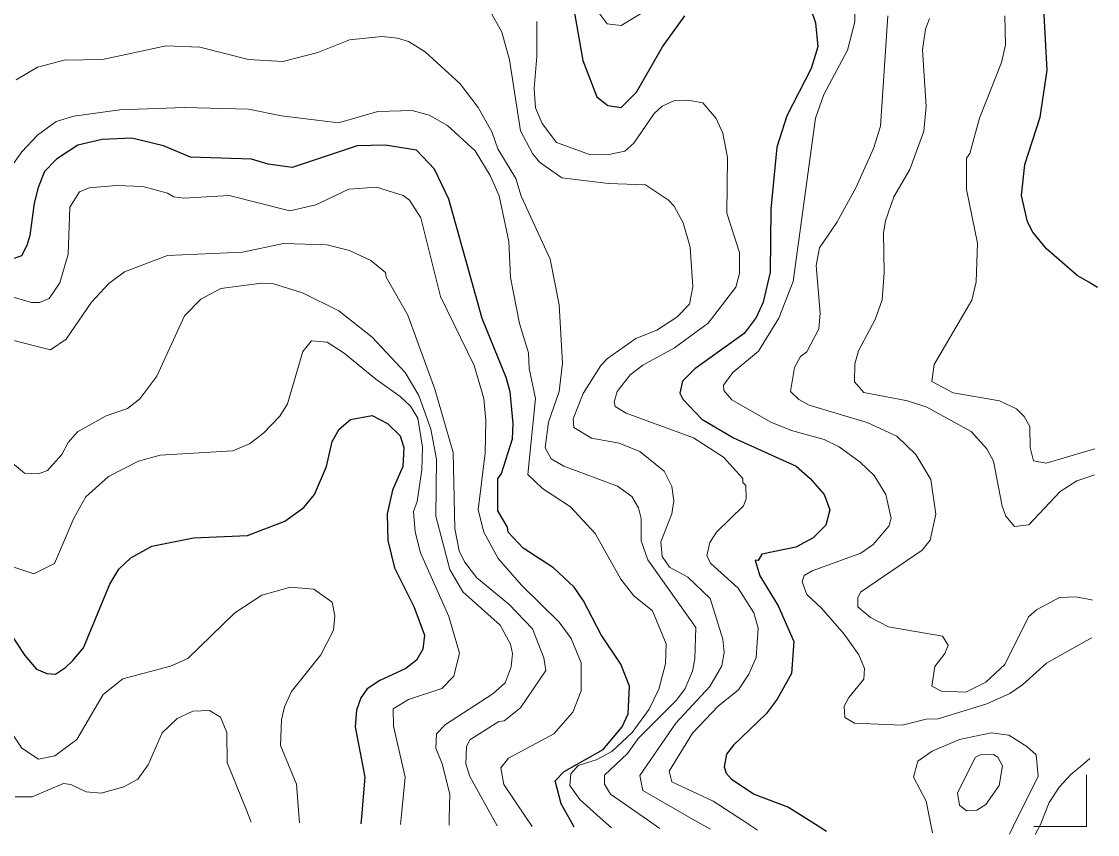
# Model space of a CAD drawing. Extents: x 673.3 to 698.5, y 6984.3 to 7012.3.
# Drawn here: x 696.773 to 698.032, y 6984.251 to 6985.202 of the extents above; entities that cross this region are included whole.
import ezdxf

# ---------------------------------------------------------------- set-up
doc = ezdxf.new("R2010")
doc.units = 0
doc.header["$LTSCALE"] = 0.032
for name, color, linetype, lineweight in [('1', 7, 'Continuous', 25), ('2', 7, 'Continuous', 13), ('63', 7, 'Continuous', 13)]:
    doc.layers.add(name, color=color, linetype=linetype, lineweight=lineweight)

msp = doc.modelspace()

# ---------------------------------------------------------------- linework, layer by layer
at = {"layer": '1'}
for points in [[(697.4168, 6985.2314), (697.4299, 6985.1559), (697.4461, 6985.1133), (697.459, 6985.1033), (697.4746, 6985.101), (697.4926, 6985.1188), (697.5231, 6985.1719), (697.5493, 6985.2081)], [(697.6967, 6985.2158), (697.7019, 6985.1999), (697.7049, 6985.1718), (697.6969, 6985.1464), (697.6686, 6985.0913), (697.6569, 6985.0545), (697.6497, 6984.9819), (697.6489, 6984.9083), (697.6408, 6984.8731), (697.6328, 6984.8552), (697.6185, 6984.8367), (697.5607, 6984.7952), (697.5463, 6984.7808), (697.5432, 6984.7667), (697.5467, 6984.7598), (697.5689, 6984.7364), (697.606, 6984.7147), (697.6793, 6984.6812), (697.6959, 6984.6669), (697.7122, 6984.6483), (697.7189, 6984.6301), (697.714, 6984.6123), (697.6992, 6984.5974), (697.6792, 6984.5868), (697.6394, 6984.5784), (697.6351, 6984.571), (697.6313, 6984.5713), (697.6369, 6984.553), (697.6585, 6984.518), (697.6766, 6984.4761), (697.6741, 6984.439), (697.6572, 6984.4089), (697.6442, 6984.3918), (697.606, 6984.3551), (697.5979, 6984.3443), (697.5952, 6984.3295), (697.5976, 6984.3223), (697.6036, 6984.3154), (697.6302, 6984.2975), (697.6706, 6984.2826), (697.6978, 6984.2653), (697.7149, 6984.2544)], [(698.0318, 6984.8903), (698.0215, 6984.8965), (698.0081, 6984.9046), (697.9722, 6984.9356), (697.9561, 6984.9553), (697.9501, 6984.9671), (697.9429, 6984.9979), (697.947, 6985.0343), (697.9649, 6985.0897), (697.973, 6985.1445), (697.9689, 6985.2164)], [(697.4197, 6984.2591), (697.415, 6984.2675), (697.4044, 6984.2865), (697.3974, 6984.3134), (697.4079, 6984.324), (697.4536, 6984.35), (697.4758, 6984.3763), (697.4828, 6984.3915), (697.4844, 6984.424), (697.4745, 6984.4496), (697.4512, 6984.4841), (697.4308, 6984.5239), (697.4197, 6984.5399), (697.3956, 6984.5625), (697.3603, 6984.5856), (697.3424, 6984.6042), (697.3416, 6984.61), (697.3306, 6984.629), (697.3305, 6984.6664), (697.3347, 6984.6729), (697.3475, 6984.7132), (697.3483, 6984.7314), (697.3448, 6984.7683), (697.3401, 6984.7851), (697.312, 6984.8542), (697.2733, 6984.9936), (697.2565, 6985.0288), (697.2353, 6985.0509), (697.1988, 6985.0568), (697.1659, 6985.056), (697.0899, 6985.0309), (697.062, 6985.0348), (697.0425, 6985.0407), (696.9709, 6985.0427), (696.9396, 6985.0563), (696.9024, 6985.065), (696.8677, 6985.0635), (696.8391, 6985.057), (696.8144, 6985.0407), (696.8001, 6985.0261), (696.7928, 6985.0072), (696.788, 6984.989), (696.7833, 6984.9513), (696.7797, 6984.9394), (696.7735, 6984.9276), (696.7647, 6984.9244)], [(696.7564, 6984.4917), (696.7773, 6984.4599), (696.7911, 6984.4438), (696.8029, 6984.4389), (696.813, 6984.438), (696.8248, 6984.446), (696.8336, 6984.4541), (696.8459, 6984.469), (696.8767, 6984.5435), (696.8871, 6984.5609), (696.9011, 6984.5743), (696.9258, 6984.5879), (696.9747, 6984.5975), (697.0376, 6984.6001), (697.0815, 6984.6172), (697.1036, 6984.6329), (697.1162, 6984.6481), (697.1302, 6984.6809), (697.1368, 6984.7102), (697.145, 6984.7247), (697.1581, 6984.736), (697.1835, 6984.7408), (697.2016, 6984.7313), (697.2161, 6984.7168), (697.2205, 6984.7034), (697.2192, 6984.6811), (697.2072, 6984.6533), (697.2011, 6984.6255), (697.2018, 6984.5946), (697.2097, 6984.5624), (697.2321, 6984.5174), (697.2448, 6984.4838), (697.2429, 6984.4674), (697.2352, 6984.4544), (697.2229, 6984.4445), (697.1923, 6984.4308), (697.1776, 6984.4207), (697.1701, 6984.4102), (697.165, 6984.396), (697.1637, 6984.3764), (697.1749, 6984.3177), (697.1709, 6984.271), (697.1702, 6984.2631)]]:
    msp.add_lwpolyline(points, dxfattribs=at)
at = {"layer": '2'}
for points in [[(697.3101, 6985.2344), (697.3351, 6985.1891), (697.3441, 6985.1568), (697.357, 6985.0735), (697.3711, 6985.0472), (697.3794, 6985.0372), (697.4052, 6985.0187), (697.4601, 6985.0121), (697.5031, 6985.0104), (697.5299, 6984.9925), (697.5366, 6984.9854), (697.5474, 6984.9662), (697.5553, 6984.9377), (697.5585, 6984.8911), (697.5547, 6984.871), (697.5399, 6984.8555), (697.5166, 6984.8405), (697.492, 6984.8306), (697.4587, 6984.8072), (697.4509, 6984.7992), (697.4303, 6984.7664), (697.4185, 6984.7367), (697.4193, 6984.7265), (697.4399, 6984.714), (697.4725, 6984.7082), (697.4964, 6984.6986), (697.525, 6984.6755), (697.5341, 6984.6575), (697.5364, 6984.6409), (697.5341, 6984.6255), (697.5211, 6984.5929), (697.5226, 6984.5758), (697.5312, 6984.5633), (697.5528, 6984.5517), (697.5787, 6984.5267), (697.5937, 6984.4788), (697.5951, 6984.4634), (697.5926, 6984.4478), (697.5784, 6984.4237), (697.5388, 6984.3807), (697.4967, 6984.3195), (697.5002, 6984.3018), (697.561, 6984.267), (697.5792, 6984.2566)], [(697.7483, 6985.2207), (697.7481, 6985.2012), (697.7393, 6985.1679), (697.7118, 6985.1161), (697.702, 6985.0884), (697.6757, 6984.8975), (697.6593, 6984.8547), (697.6352, 6984.8161), (697.6055, 6984.7911), (697.5943, 6984.7763), (697.5947, 6984.7699), (697.6041, 6984.759), (697.6497, 6984.7327), (697.6739, 6984.723), (697.7122, 6984.7127), (697.7298, 6984.7041), (697.7544, 6984.686), (697.7707, 6984.6704), (697.7842, 6984.6481), (697.7904, 6984.6201), (697.7877, 6984.6112), (697.7696, 6984.5897), (697.7552, 6984.5795), (697.6983, 6984.5591), (697.6888, 6984.5534), (697.6865, 6984.546), (697.6917, 6984.5312), (697.7092, 6984.5151), (697.7356, 6984.4847), (697.7525, 6984.4605), (697.7595, 6984.4447)], [(697.4465, 6985.2146), (697.4585, 6985.1989), (697.4746, 6985.197), (697.5013, 6985.213)], [(698.0259, 6984.5246), (698.0247, 6984.5249), (698.0069, 6984.5286), (697.9875, 6984.5276), (697.9604, 6984.5132), (697.951, 6984.5052), (697.9233, 6984.4494), (697.9013, 6984.4287), (697.8777, 6984.4168), (697.8494, 6984.4181), (697.838, 6984.424), (697.8416, 6984.4469), (697.8531, 6984.4621), (697.8572, 6984.4721), (697.8504, 6984.4824), (697.7872, 6984.4936), (697.7665, 6984.5045), (697.7517, 6984.5168), (697.7515, 6984.5272), (697.7547, 6984.5338), (697.8268, 6984.5833), (697.836, 6984.5948), (697.8428, 6984.6252), (697.837, 6984.6659), (697.8192, 6984.695), (697.7972, 6984.7164), (697.7624, 6984.7326), (697.6947, 6984.7528), (697.6825, 6984.7594), (697.6726, 6984.7688), (697.6776, 6984.7968), (697.6846, 6984.8098), (697.6918, 6984.815), (697.7059, 6984.8421), (697.7075, 6984.8603), (697.7027, 6984.9161), (697.7066, 6984.9366), (697.727, 6984.9665), (697.7497, 6985.0078), (697.7698, 6985.0528), (697.7782, 6985.079), (697.7865, 6985.2083)], [(697.8353, 6985.2051), (697.8305, 6985.1925), (697.8273, 6985.1686), (697.8313, 6985.102), (697.8288, 6985.0731), (697.8122, 6985.0285), (697.7937, 6984.9964), (697.7839, 6984.9682), (697.7817, 6984.9548), (697.7824, 6984.9075), (697.7799, 6984.876), (697.7717, 6984.853), (697.7524, 6984.8164), (697.7482, 6984.8009), (697.7475, 6984.78), (697.7587, 6984.7676), (697.8096, 6984.7579), (697.8324, 6984.7505), (697.8842, 6984.7221), (697.9023, 6984.7015), (697.9102, 6984.6871), (697.9202, 6984.6344), (697.9247, 6984.6227), (697.9348, 6984.6107), (697.9515, 6984.6129), (697.9881, 6984.6516)], [(698.0288, 6984.7018), (698.0193, 6984.699), (697.9716, 6984.6849), (697.9568, 6984.6876), (697.953, 6984.7032), (697.9526, 6984.7278), (697.9459, 6984.7394), (697.9369, 6984.7483), (697.9171, 6984.7579), (697.8631, 6984.7672), (697.8379, 6984.7803), (697.8406, 6984.8002), (697.8847, 6984.8755), (697.8899, 6984.897), (697.8916, 6984.9422), (697.8785, 6985.005), (697.8786, 6985.0418), (697.8825, 6985.047), (697.8937, 6985.0883), (697.9194, 6985.1535), (697.9241, 6985.1742), (697.9233, 6985.2083)], [(697.634, 6984.2557), (697.6177, 6984.2664), (697.5824, 6984.2895), (697.5341, 6984.3121), (697.5307, 6984.3244), (697.558, 6984.369), (697.5881, 6984.4006), (697.6118, 6984.4196), (697.6241, 6984.4381), (697.6326, 6984.4577), (697.635, 6984.4919), (697.63, 6984.5099), (697.6116, 6984.5387), (697.5795, 6984.5676), (697.5748, 6984.5766), (697.5785, 6984.592), (697.5863, 6984.6042), (697.6179, 6984.6351), (697.6211, 6984.6432), (697.6204, 6984.6588), (697.6172, 6984.6621), (697.6169, 6984.6668), (697.5943, 6984.692), (697.5595, 6984.7147), (697.4804, 6984.7432), (697.4676, 6984.7513), (697.4665, 6984.7563), (697.4699, 6984.7689), (697.4852, 6984.7882), (697.4999, 6984.7995), (697.5371, 6984.8197), (697.5766, 6984.8485), (697.6089, 6984.8907), (697.613, 6984.9068), (697.613, 6984.9314), (697.5983, 6984.9773), (697.5992, 6985.0425), (697.5937, 6985.0709), (697.586, 6985.0881), (697.5704, 6985.1065), (697.5526, 6985.1097), (697.5371, 6985.109), (697.5227, 6985.1024), (697.5135, 6985.094), (697.4896, 6985.0591), (697.4791, 6985.0497), (697.4604, 6985.0458), (697.439, 6985.0455), (697.3992, 6985.0599), (697.3822, 6985.0824), (697.3745, 6985.1006), (697.3728, 6985.1232), (697.376, 6985.1605), (697.3761, 6985.2016)], [(697.5198, 6984.2575), (697.5056, 6984.2675), (697.4624, 6984.2977), (697.4551, 6984.3093), (697.4551, 6984.3198), (697.4821, 6984.3453), (697.4948, 6984.3628), (697.5395, 6984.4075), (697.5494, 6984.4214), (697.558, 6984.4416), (697.5609, 6984.4558), (697.5619, 6984.4926), (697.5061, 6984.5718), (697.4983, 6984.5941), (697.4982, 6984.6203), (697.4951, 6984.6328), (697.4873, 6984.6459), (697.4705, 6984.6581), (697.4076, 6984.6812), (697.3928, 6984.69), (697.3859, 6984.7028), (697.3899, 6984.733), (697.4022, 6984.7688), (697.4062, 6984.8018), (697.4021, 6984.8701), (697.3917, 6984.9235), (697.3579, 6984.9973), (697.3515, 6985.018), (697.3306, 6985.0527), (697.3238, 6985.0718), (697.3075, 6985.1011), (697.2863, 6985.1287), (697.2456, 6985.1661), (697.226, 6985.1782), (697.2132, 6985.1822), (697.1949, 6985.1839), (697.1571, 6985.1801), (697.1198, 6985.1652), (697.0789, 6985.1546), (697.0387, 6985.1571), (696.9819, 6985.1716), (696.9425, 6985.1732), (696.8682, 6985.1571), (696.8234, 6985.1562), (696.7919, 6985.1482), (696.7672, 6985.1335)], [(696.7483, 6985.0138), (696.7736, 6985.0489), (696.7919, 6985.0687), (696.8139, 6985.0844), (696.8347, 6985.0909), (696.8885, 6985.0983), (696.964, 6985.1008), (697.0389, 6985.0991), (697.0774, 6985.0911), (697.1442, 6985.083), (697.1903, 6985.0961), (697.2301, 6985.0975), (697.2501, 6985.0921), (697.2716, 6985.0798), (697.3038, 6985.0501), (697.3214, 6985.0213), (697.3322, 6984.9976), (697.3435, 6984.9442), (697.3452, 6984.9019), (697.3557, 6984.8483), (697.3663, 6984.8139), (697.3672, 6984.7955)], [(697.3706, 6984.2599), (697.3633, 6984.2707), (697.3373, 6984.3089), (697.3338, 6984.3286), (697.343, 6984.3396), (697.3959, 6984.3681), (697.4183, 6984.3937), (697.4281, 6984.4185), (697.4281, 6984.4514), (697.4162, 6984.4797), (697.4021, 6984.4988), (697.3584, 6984.5419), (697.3308, 6984.5734), (697.3141, 6984.604), (697.3076, 6984.6301), (697.3157, 6984.6967), (697.3166, 6984.7349), (697.3141, 6984.7604), (697.3028, 6984.7993), (697.2634, 6984.8799), (697.2406, 6984.9717), (697.227, 6984.9925), (697.2197, 6984.9982), (697.1887, 6985.0079), (697.1562, 6985.0054), (697.1177, 6984.987), (697.0874, 6984.9802), (697.0161, 6984.9981), (696.9634, 6984.995), (696.9514, 6984.9966), (696.9443, 6985.0007), (696.9151, 6985.0087), (696.8845, 6985.0096), (696.8527, 6985.0069), (696.8412, 6985.0023), (696.8298, 6984.9844), (696.8278, 6984.9292), (696.8183, 6984.8959), (696.8056, 6984.8776), (696.7946, 6984.8728), (696.7849, 6984.8728), (696.746, 6984.8841)], [(696.7624, 6984.8288), (696.8073, 6984.8175), (696.8257, 6984.8299), (696.8552, 6984.8734), (696.8755, 6984.8952), (696.8939, 6984.9086), (696.9441, 6984.9277), (697.032, 6984.9316), (697.0797, 6984.942), (697.1304, 6984.9403), (697.1569, 6984.9336), (697.182, 6984.9218), (697.1992, 6984.9078), (697.1998, 6984.9023), (697.2254, 6984.8581), (697.2568, 6984.7714), (697.2782, 6984.6975), (697.28, 6984.6083), (697.2851, 6984.5823), (697.2915, 6984.5696), (697.3058, 6984.5508), (697.3435, 6984.5201), (697.3709, 6984.4909), (697.3843, 6984.4572), (697.3866, 6984.4422), (697.357, 6984.3985), (697.338, 6984.3836), (697.3318, 6984.3827), (697.2979, 6984.3611), (697.2939, 6984.353), (697.293, 6984.3331), (697.2979, 6984.3184), (697.3257, 6984.2678), (697.3297, 6984.2606)], [(697.2734, 6984.2614), (697.2736, 6984.2689), (697.2742, 6984.2978), (697.2655, 6984.3331), (697.258, 6984.3514), (697.2589, 6984.3681), (697.2693, 6984.379), (697.3245, 6984.415), (697.3392, 6984.4281), (697.346, 6984.4466), (697.3475, 6984.4623), (697.3453, 6984.4731), (697.3333, 6984.4954), (697.2896, 6984.5343), (697.2742, 6984.5604), (697.2578, 6984.6229), (697.2588, 6984.6896), (697.2521, 6984.7247), (697.2379, 6984.7642), (697.222, 6984.7911), (697.1836, 6984.8323), (697.1445, 6984.8632), (697.1022, 6984.8842), (697.0682, 6984.8947), (697.0539, 6984.8956), (697.0066, 6984.8891), (696.9833, 6984.8766), (696.9639, 6984.8571), (696.9316, 6984.7868), (696.9116, 6984.7602), (696.8975, 6984.7488), (696.8725, 6984.7401), (696.8389, 6984.7215), (696.828, 6984.7091), (696.8204, 6984.695), (696.8038, 6984.6762), (696.7934, 6984.6725), (696.777, 6984.6732), (696.7563, 6984.6903)], [(696.762, 6984.5641), (696.7878, 6984.5553), (696.8118, 6984.5676), (696.8346, 6984.6206), (696.8487, 6984.6455), (696.8753, 6984.6694), (696.9102, 6984.6871), (696.9357, 6984.6943), (697.0207, 6984.6993), (697.0401, 6984.7076), (697.0563, 6984.7201), (697.0755, 6984.7398), (697.0846, 6984.7542), (697.1024, 6984.8155), (697.1124, 6984.8279), (697.1307, 6984.8263), (697.1508, 6984.8134), (697.1876, 6984.783), (697.2162, 6984.763), (697.2282, 6984.7516), (697.2368, 6984.7377), (697.2425, 6984.7037), (697.2416, 6984.677), (697.236, 6984.6402), (697.232, 6984.6285), (697.2337, 6984.6045), (697.2399, 6984.5799), (697.2732, 6984.5054), (697.2857, 6984.4625), (697.2792, 6984.4356), (697.2648, 6984.4211), (697.226, 6984.4084), (697.2082, 6984.3974), (697.2083, 6984.3774), (697.2221, 6984.3177), (697.2182, 6984.2776), (697.2167, 6984.2623)], [(697.3672, 6984.7955), (697.3744, 6984.7604), (697.3655, 6984.6717), (697.3826, 6984.6551), (697.4156, 6984.6337), (697.4442, 6984.6027), (697.4744, 6984.5493), (697.4896, 6984.5296), (697.5112, 6984.512), (697.5275, 6984.4737), (697.5266, 6984.4503), (697.5187, 6984.4206), (697.5076, 6984.397), (697.4874, 6984.3699), (697.4638, 6984.3474), (697.4455, 6984.338), (697.4246, 6984.3312), (697.4157, 6984.3213), (697.4147, 6984.3077), (697.4262, 6984.2915), (697.4502, 6984.2701), (697.4633, 6984.2584)], [(697.9881, 6984.6516), (698.0078, 6984.6642), (698.0252, 6984.6701), (698.0283, 6984.6711)], [(697.0986, 6984.2642), (697.0974, 6984.279), (697.095, 6984.3092), (697.0764, 6984.3546), (697.0775, 6984.3847), (697.0808, 6984.3998), (697.089, 6984.4179), (697.1236, 6984.4607), (697.1383, 6984.4895), (697.1398, 6984.5063), (697.1367, 6984.5221), (697.1154, 6984.5373), (697.0881, 6984.5398), (697.0543, 6984.5303), (697.0229, 6984.5097), (696.9681, 6984.4565), (696.9477, 6984.4473), (696.8918, 6984.4327), (696.8689, 6984.4143), (696.8379, 6984.3616), (696.8122, 6984.3426), (696.7934, 6984.3388), (696.7737, 6984.3514), (696.7621, 6984.369)], [(697.7595, 6984.4447), (697.7587, 6984.4323), (697.7408, 6984.4108), (697.7354, 6984.4007), (697.7362, 6984.3875), (697.7476, 6984.3807), (697.8034, 6984.3785), (697.8315, 6984.3856), (697.8456, 6984.3859), (697.9023, 6984.4034), (697.9293, 6984.4156), (697.9443, 6984.4256), (697.9721, 6984.4511), (698.0187, 6984.4771), (698.0252, 6984.4807)], [(696.766, 6984.2945), (696.7858, 6984.2944), (696.8224, 6984.3101), (696.831, 6984.309), (696.849, 6984.3004), (696.8666, 6984.2987), (696.8932, 6984.3064), (696.9096, 6984.3151), (696.9215, 6984.3318), (696.9379, 6984.3695), (696.9553, 6984.3861), (696.9737, 6984.3947), (696.9931, 6984.3956), (697.0063, 6984.3879), (697.0135, 6984.3697), (697.0138, 6984.3347), (697.0357, 6984.2808), (697.0421, 6984.2651)], [(697.839, 6984.2524), (697.837, 6984.2622), (697.8313, 6984.2895), (697.8167, 6984.3177), (697.8216, 6984.3361), (697.8384, 6984.3481), (697.8703, 6984.3618), (697.9073, 6984.3694), (697.9282, 6984.3666), (697.9492, 6984.3534), (697.96, 6984.3436), (697.9624, 6984.3186), (697.9337, 6984.2607), (697.9289, 6984.251)], [(698.0229, 6984.3395), (698.0166, 6984.3341), (698.0008, 6984.3207), (697.9875, 6984.3063), (697.9752, 6984.2878), (697.9653, 6984.2622), (697.9589, 6984.2505)]]:
    msp.add_lwpolyline(points, dxfattribs=at)
msp.add_lwpolyline([(697.8891, 6984.3408), (697.8951, 6984.3435), (697.91, 6984.3442), (697.9152, 6984.3408), (697.9208, 6984.331), (697.9169, 6984.3079), (697.9012, 6984.2855), (697.8907, 6984.2791), (697.8786, 6984.2783), (697.8706, 6984.2847), (697.868, 6984.2993)], close=True, dxfattribs=at)
at = {"layer": '63'}
msp.add_lwpolyline([(697.9572, 6984.2597), (698.0188, 6984.2597), (698.0188, 6984.3204)], dxfattribs=at)

doc.saveas('drawing.dxf')
